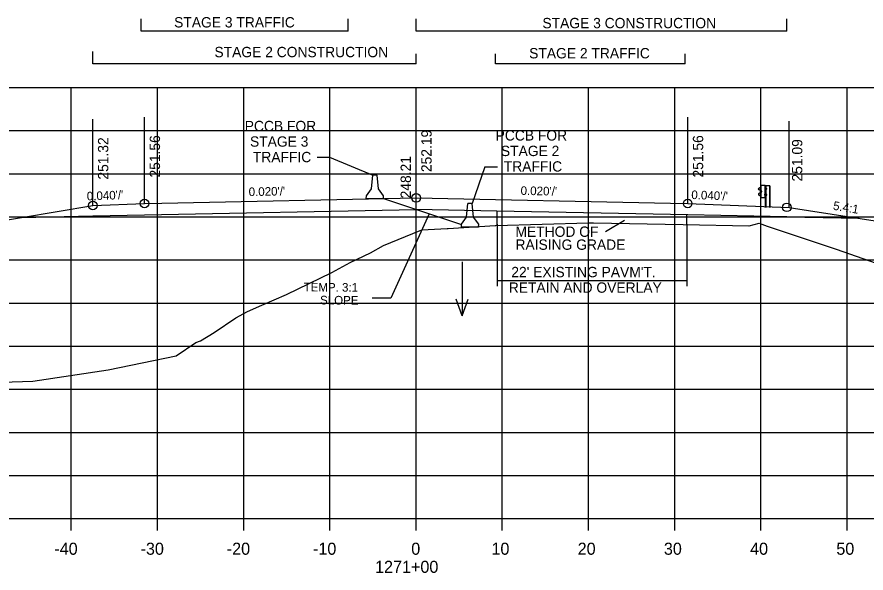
# Model space of a CAD drawing. Extents: x 1342547 to 1344156, y -1532351 to -1517216.
# Drawn here: x 1342656.6 to 1342755, y -1523943.3 to -1523878.8 of the extents above; entities that cross this region are included whole.
import ezdxf

# ---------------------------------------------------------------- set-up
doc = ezdxf.new("R2010")
doc.units = 0
for name, color, linetype in [('1', 7, 'Continuous'), ('R_Alt Surface', 7, 'Continuous'), ('R_Axis', 7, 'Continuous'), ('R_Axis Annot', 7, 'Continuous'), ('R_Draft', 7, 'Continuous'), ('R_Exist Surface', 7, 'Continuous'), ('R_Fin Surface', 7, 'Continuous'), ('R_Grid', 7, 'Continuous'), ('R_MOT', 7, 'Continuous'), ('R_No Plot', 7, 'Continuous'), ('R_Water', 7, 'Continuous'), ('R_Xsect Elev', 7, 'Continuous'), ('R_Xsect Slope', 7, 'Continuous')]:
    doc.layers.add(name, color=color, linetype=linetype)

msp = doc.modelspace()

# ---------------------------------------------------------------- linework, layer by layer
at = {"layer": '1'}
msp.add_lwpolyline([(1342746.12, -1523900.869), (1342758.365, -1523902.771), (1342760.365, -1523902.937), (1342762.365, -1523902.771), (1342762.375, -1523901.927), (1342763.375, -1523901.927), (1342763.491, -1523912.382)], dxfattribs=at)
at = {"layer": 'R_Alt Surface'}
msp.add_line((1342712.21, -1523901.289), (1342702.865, -1523901.102), dxfattribs=at)
for points in [[(1342665.365, -1523901.852), (1342671.365, -1523901.732), (1342702.865, -1523901.102)], [(1342745.865, -1523901.962), (1342734.365, -1523901.732), (1342712.21, -1523901.289)], [(1342657.092, -1523902.018), (1342665.365, -1523901.852)], [(1342745.865, -1523901.962), (1342754.236, -1523902.13)]]:
    msp.add_lwpolyline(points, dxfattribs=at)
at = {"layer": 'R_Axis'}
for p, q in [((1342562.865, -1523936.962), (1342842.865, -1523936.962)), ((1342662.865, -1523938.362), (1342662.865, -1523936.962)), ((1342672.865, -1523938.362), (1342672.865, -1523936.962)), ((1342682.865, -1523938.362), (1342682.865, -1523936.962)), ((1342692.865, -1523938.362), (1342692.865, -1523936.962)), ((1342702.865, -1523938.362), (1342702.865, -1523936.962)), ((1342712.865, -1523938.362), (1342712.865, -1523936.962)), ((1342722.865, -1523938.362), (1342722.865, -1523936.962)), ((1342732.865, -1523938.362), (1342732.865, -1523936.962)), ((1342742.865, -1523938.362), (1342742.865, -1523936.962)), ((1342752.865, -1523938.362), (1342752.865, -1523936.962))]:
    msp.add_line(p, q, dxfattribs=at)
at = {"layer": 'R_Draft'}
for p, q in [((1342670.978, -1523880.407), (1342670.978, -1523878.976)), ((1342694.978, -1523880.407), (1342694.978, -1523878.976)), ((1342702.865, -1523880.407), (1342702.865, -1523878.976)), ((1342745.865, -1523880.407), (1342745.865, -1523878.976)), ((1342694.978, -1523880.407), (1342670.978, -1523880.407)), ((1342745.865, -1523880.407), (1342702.865, -1523880.407)), ((1342665.365, -1523884.203), (1342665.365, -1523882.772)), ((1342702.865, -1523884.203), (1342702.865, -1523883.058)), ((1342712.071, -1523884.203), (1342712.071, -1523883.058)), ((1342734.073, -1523884.203), (1342734.073, -1523883.058)), ((1342702.865, -1523884.203), (1342665.365, -1523884.203)), ((1342734.073, -1523884.203), (1342712.071, -1523884.203)), ((1342742.597, -1523898.662), (1342742.727, -1523898.558)), ((1342742.772, -1523898.911), (1342742.6, -1523898.806)), ((1342742.61, -1523898.678), (1342742.74, -1523898.574)), ((1342742.785, -1523898.89), (1342742.613, -1523898.785)), ((1342742.727, -1523898.558), (1342742.839, -1523898.498)), ((1342742.74, -1523898.574), (1342742.833, -1523898.524)), ((1342742.871, -1523899.71), (1342742.871, -1523898.35)), ((1342743.363, -1523898.65), (1342743.314, -1523898.65)), ((1342743.314, -1523898.65), (1342743.314, -1523898.775)), ((1342743.364, -1523898.775), (1342743.314, -1523898.775)), ((1342743.315, -1523898.713), (1342743.371, -1523898.713)), ((1342743.37, -1523898.342), (1342743.376, -1523898.342)), ((1342743.37, -1523898.342), (1342743.439, -1523898.345)), ((1342743.404, -1523900.86), (1342743.404, -1523898.342)), ((1342743.44, -1523898.77), (1342743.44, -1523898.645)), ((1342743.44, -1523898.645), (1342743.488, -1523898.645)), ((1342743.44, -1523898.675), (1342743.489, -1523898.675)), ((1342743.44, -1523898.739), (1342743.483, -1523898.739)), ((1342743.44, -1523898.739), (1342743.489, -1523898.739)), ((1342743.44, -1523898.77), (1342743.49, -1523898.77)), ((1342743.495, -1523898.754), (1342743.495, -1523898.66)), ((1342743.865, -1523898.344), (1342743.865, -1523900.859)), ((1342743.895, -1523898.344), (1342743.895, -1523900.859)), ((1342742.721, -1523899.509), (1342742.595, -1523899.4)), ((1342742.735, -1523899.493), (1342742.609, -1523899.384)), ((1342742.623, -1523899.242), (1342742.777, -1523899.145)), ((1342742.635, -1523899.262), (1342742.79, -1523899.165)), ((1342742.835, -1523899.567), (1342742.721, -1523899.509)), ((1342742.843, -1523899.548), (1342742.735, -1523899.493)), ((1342742.808, -1523899.091), (1342742.806, -1523898.959)), ((1342742.832, -1523899.09), (1342742.83, -1523898.959)), ((1342742.884, -1523899.091), (1342742.884, -1523898.966)), ((1342742.884, -1523898.966), (1342742.932, -1523898.966)), ((1342742.884, -1523898.997), (1342742.933, -1523898.997)), ((1342742.884, -1523899.061), (1342742.927, -1523899.061)), ((1342742.884, -1523899.061), (1342742.933, -1523899.061)), ((1342742.884, -1523899.091), (1342742.934, -1523899.091)), ((1342742.939, -1523899.076), (1342742.939, -1523898.981)), ((1342743.314, -1523899.459), (1342743.314, -1523899.334)), ((1342743.314, -1523899.334), (1342743.363, -1523899.334)), ((1342743.314, -1523899.459), (1342743.364, -1523899.459)), ((1342743.315, -1523899.397), (1342743.371, -1523899.397)), ((1342743.371, -1523899.71), (1342743.405, -1523899.71)), ((1342743.45, -1523899.459), (1342743.45, -1523899.334)), ((1342743.45, -1523899.334), (1342743.499, -1523899.334)), ((1342743.45, -1523899.365), (1342743.5, -1523899.365)), ((1342743.45, -1523899.429), (1342743.493, -1523899.429)), ((1342743.45, -1523899.429), (1342743.5, -1523899.429)), ((1342743.45, -1523899.459), (1342743.5, -1523899.459)), ((1342743.505, -1523899.444), (1342743.505, -1523899.349)), ((1342699.091, -1523899.845), (1342708.124, -1523902.856)), ((1342712.21, -1523901.289), (1342712.21, -1523902.943)), ((1342734.211, -1523901.729), (1342734.211, -1523902.853)), ((1342712.266, -1523902.805), (1342712.266, -1523910.003)), ((1342734.268, -1523902.805), (1342734.268, -1523910.003)), ((1342712.266, -1523909.33), (1342734.268, -1523909.33))]:
    msp.add_line(p, q, dxfattribs=at)
for points in [[(1342691.397, -1523895.034), (1342692.838, -1523895.034)], [(1342692.838, -1523895.034), (1342697.84, -1523897.117)], [(1342710.853, -1523896.141), (1342709.368, -1523900.399)], [(1342710.853, -1523896.141), (1342712.294, -1523896.141)], [(1342743.895, -1523898.344), (1342743.439, -1523898.345), (1342743.441, -1523900.86)]]:
    msp.add_lwpolyline(points, dxfattribs=at)
for points in [[(1342742.845, -1523898.343), (1342742.846, -1523899.71), (1342743.371, -1523899.71), (1342743.37, -1523898.342)], [(1342743.315, -1523898.65), (1342743.315, -1523898.775), (1342743.37, -1523898.775), (1342743.37, -1523898.65)], [(1342743.441, -1523898.625), (1342743.441, -1523898.793), (1342743.431, -1523898.793), (1342743.431, -1523898.625)], [(1342743.497, -1523898.676), (1342743.497, -1523898.738), (1342743.522, -1523898.738), (1342743.522, -1523898.676)], [(1342742.885, -1523898.946), (1342742.885, -1523899.114), (1342742.875, -1523899.114), (1342742.875, -1523898.946)], [(1342742.941, -1523898.997), (1342742.941, -1523899.06), (1342742.966, -1523899.06), (1342742.966, -1523898.997)], [(1342743.315, -1523899.334), (1342743.315, -1523899.459), (1342743.37, -1523899.459), (1342743.37, -1523899.334)], [(1342743.452, -1523899.314), (1342743.452, -1523899.482), (1342743.442, -1523899.482), (1342743.442, -1523899.314)], [(1342743.508, -1523899.365), (1342743.508, -1523899.428), (1342743.533, -1523899.428), (1342743.533, -1523899.365)]]:
    msp.add_lwpolyline(points, close=True, dxfattribs=at)
for centre, radius, start, end in [((1342742.643, -1523898.731), 0.0856, 122.02175, 240.75009), ((1342742.643, -1523898.731), 0.062, 122.02175, 240.75009), ((1342743.473, -1523898.661), 0.022, 317.77559, 45.42555), ((1342743.403, -1523898.708), 0.0922, 339.74227, 20.25773), ((1342743.47, -1523898.755), 0.025, 323.37663, 39.06659), ((1342742.679, -1523899.335), 0.109, 120.88005, 214.78158), ((1342742.679, -1523899.335), 0.0854, 120.88005, 214.78158), ((1342742.813, -1523899.033), 0.0453, 93.93027, 257.04463), ((1342742.744, -1523898.966), 0.0622, 4.95561, 61.89401), ((1342742.762, -1523899.101), 0.0462, 293.14636, 8.21956), ((1342742.744, -1523898.966), 0.0865, 4.95561, 61.89401), ((1342742.762, -1523899.101), 0.0703, 293.14636, 8.21956), ((1342742.917, -1523898.982), 0.022, 317.77559, 45.42555), ((1342742.846, -1523899.029), 0.0922, 339.74227, 20.25773), ((1342742.914, -1523899.076), 0.025, 323.37663, 39.06659), ((1342743.483, -1523899.35), 0.022, 317.77559, 45.42555), ((1342743.413, -1523899.397), 0.0922, 339.74227, 20.25773), ((1342743.48, -1523899.444), 0.025, 323.37663, 39.06659)]:
    msp.add_arc(centre, radius, start, end, dxfattribs=at)
at = {"layer": 'R_Exist Surface'}
for points in [[(1342675.038, -1523918.101), (1342677.323, -1523916.545), (1342677.864, -1523916.332), (1342679.43, -1523915.368), (1342681.961, -1523913.685), (1342683.316, -1523912.96), (1342684.966, -1523912.209), (1342687.821, -1523910.951), (1342693.099, -1523908.398), (1342695.224, -1523907.243), (1342697.587, -1523906.122), (1342699.077, -1523905.281), (1342703.355, -1523903.55), (1342703.525, -1523903.486), (1342706.45, -1523903.323), (1342706.567, -1523903.315), (1342712.019, -1523902.959), (1342712.121, -1523902.951), (1342722.843, -1523902.653), (1342723.146, -1523902.644), (1342723.444, -1523902.65), (1342733.838, -1523902.846), (1342741.46, -1523902.99), (1342741.498, -1523902.991), (1342741.508, -1523902.988), (1342742.674, -1523902.693), (1342743.584, -1523903.023), (1342751.591, -1523905.717), (1342757.005, -1523907.614)], [(1342562.865, -1523922.378), (1342603.475, -1523922.605), (1342623.554, -1523922.147), (1342658.43, -1523921.01), (1342667.146, -1523919.718), (1342675.038, -1523918.101)]]:
    msp.add_lwpolyline(points, dxfattribs=at)
at = {"layer": 'R_Fin Surface'}
msp.add_lwpolyline([(1342588.714, -1523922.523), (1342643.365, -1523904.306), (1342657.092, -1523902.018), (1342665.365, -1523900.639), (1342671.365, -1523900.399), (1342673.365, -1523900.359), (1342702.865, -1523899.769), (1342732.365, -1523900.359), (1342734.365, -1523900.399), (1342746.122, -1523900.87)], dxfattribs=at)
at = {"layer": 'R_Grid'}
for p, q in [((1342562.865, -1523886.962), (1342842.865, -1523886.962)), ((1342662.865, -1523936.962), (1342662.865, -1523886.962)), ((1342672.865, -1523936.962), (1342672.865, -1523886.962)), ((1342682.865, -1523936.962), (1342682.865, -1523886.962)), ((1342692.865, -1523936.962), (1342692.865, -1523886.962)), ((1342702.865, -1523936.962), (1342702.865, -1523886.962)), ((1342712.865, -1523936.962), (1342712.865, -1523886.962)), ((1342722.865, -1523936.962), (1342722.865, -1523886.962)), ((1342732.865, -1523936.962), (1342732.865, -1523886.962)), ((1342742.865, -1523936.962), (1342742.865, -1523886.962)), ((1342752.865, -1523936.962), (1342752.865, -1523886.962)), ((1342562.865, -1523891.962), (1342842.865, -1523891.962)), ((1342562.865, -1523896.962), (1342842.865, -1523896.962)), ((1342562.865, -1523901.962), (1342842.865, -1523901.962)), ((1342562.865, -1523906.962), (1342842.865, -1523906.962)), ((1342562.865, -1523911.962), (1342842.865, -1523911.962)), ((1342562.865, -1523916.962), (1342842.865, -1523916.962)), ((1342562.865, -1523921.962), (1342842.865, -1523921.962)), ((1342562.865, -1523926.962), (1342842.865, -1523926.962)), ((1342562.865, -1523931.962), (1342842.865, -1523931.962)), ((1342562.865, -1523936.962), (1342842.865, -1523936.962))]:
    msp.add_line(p, q, dxfattribs=at)
at = {"layer": 'R_MOT'}
for p, q in [((1342697.673, -1523898.7), (1342697.84, -1523897.117)), ((1342698.09, -1523897.117), (1342697.84, -1523897.117)), ((1342698.34, -1523897.117), (1342698.09, -1523897.117)), ((1342698.508, -1523898.701), (1342698.34, -1523897.117)), ((1342697.098, -1523899.534), (1342697.673, -1523898.7)), ((1342699.098, -1523899.534), (1342698.508, -1523898.701)), ((1342697.091, -1523899.867), (1342697.098, -1523899.534)), ((1342699.091, -1523899.867), (1342699.098, -1523899.534)), ((1342699.091, -1523899.867), (1342697.091, -1523899.867)), ((1342708.701, -1523901.982), (1342708.868, -1523900.399)), ((1342709.118, -1523900.399), (1342708.868, -1523900.399)), ((1342709.368, -1523900.399), (1342709.118, -1523900.399)), ((1342709.535, -1523901.982), (1342709.368, -1523900.399)), ((1342708.125, -1523902.815), (1342708.701, -1523901.982)), ((1342710.126, -1523902.815), (1342709.535, -1523901.982)), ((1342708.119, -1523903.148), (1342708.125, -1523902.815)), ((1342710.119, -1523903.148), (1342708.119, -1523903.148)), ((1342710.119, -1523903.148), (1342710.126, -1523902.815))]:
    msp.add_line(p, q, dxfattribs=at)
at = {"layer": 'R_No Plot'}
for centre in [(1342702.865, -1523899.769), (1342665.365, -1523900.639), (1342671.365, -1523900.399), (1342734.365, -1523900.399), (1342745.865, -1523900.859)]:
    msp.add_circle(centre, 0.5, dxfattribs=at)
at = {"layer": 'R_Water'}
for p, q in [((1342708.205, -1523907.164), (1342708.205, -1523913.449)), ((1342708.205, -1523913.449), (1342707.505, -1523911.525)), ((1342708.205, -1523913.449), (1342708.905, -1523911.525))]:
    msp.add_line(p, q, dxfattribs=at)
at = {"layer": 'R_Xsect Elev'}
for p, q in [((1342702.865, -1523899.769), (1342702.865, -1523889.769)), ((1342665.365, -1523900.639), (1342665.365, -1523890.639)), ((1342671.365, -1523900.399), (1342671.365, -1523890.399)), ((1342734.365, -1523900.399), (1342734.365, -1523890.399)), ((1342746.12, -1523900.869), (1342746.12, -1523890.869)), ((1342702.865, -1523903.749), (1342702.865, -1523893.749)), ((1342704.394, -1523901.612), (1342699.925, -1523911.409)), ((1342727.052, -1523902.368), (1342724.834, -1523903.711)), ((1342699.925, -1523911.409), (1342697.784, -1523911.409))]:
    msp.add_line(p, q, dxfattribs=at)

# ---------------------------------------------------------------- texts
at = {"layer": 'R_Axis Annot'}
for s, p in [('-40', (1342660.904, -1523941.162)), ('-30', (1342670.904, -1523941.162)), ('-20', (1342680.904, -1523941.162)), ('-10', (1342690.904, -1523941.162)), ('0', (1342702.304, -1523941.162)), ('10', (1342711.604, -1523941.162)), ('20', (1342721.604, -1523941.162)), ('30', (1342731.604, -1523941.162)), ('40', (1342741.604, -1523941.162)), ('50', (1342751.604, -1523941.162)), ('1271+00', (1342698.104, -1523943.262))]:
    msp.add_text(s, height=1.4, dxfattribs=at).set_placement(p)
at = {"layer": 'R_Draft'}
for s, p in [('STAGE 3 TRAFFIC', (1342674.797, -1523879.99)), ('STAGE 3 CONSTRUCTION', (1342717.516, -1523880.081)), ('STAGE 2 CONSTRUCTION', (1342679.475, -1523883.44)), ('STAGE 2 TRAFFIC', (1342715.977, -1523883.577)), ('PCCB FOR', (1342682.987, -1523892.023)), ('PCCB FOR', (1342712.09, -1523893.112)), ('STAGE 3', (1342683.597, -1523893.823)), ('STAGE 2', (1342712.699, -1523894.912)), ('TRAFFIC', (1342683.932, -1523895.623)), ('TRAFFIC', (1342713.035, -1523896.712)), ("22' EXISTING PAVM'T.", (1342713.907, -1523908.965)), ('RETAIN AND OVERLAY', (1342713.614, -1523910.765))]:
    msp.add_text(s, height=1.2, dxfattribs=at).set_placement(p)
at = {"layer": 'R_Xsect Elev'}
for s, p in [('251.32', (1342667.165, -1523897.639)), ('251.56', (1342673.165, -1523897.399)), ('252.19', (1342704.665, -1523896.769)), ('251.56', (1342736.165, -1523897.399)), ('251.09', (1342747.665, -1523897.859)), ('248.21', (1342702.265, -1523899.819))]:
    msp.add_text(s, height=1.2, rotation=90, dxfattribs=at).set_placement(p)
for s, p in [('METHOD OF ', (1342714.39, -1523904.282)), ('RAISING GRADE', (1342714.39, -1523905.784))]:
    msp.add_text(s, height=1.2, dxfattribs=at).set_placement(p)
at = {"layer": 'R_Xsect Slope'}
for s, rotation, p in [("0.020'/'", 1.14576, (1342683.454, -1523899.557)), ("0.020'/'", 358.85424, (1342714.978, -1523899.411)), ("0.040'/'", 2.29061, (1342664.694, -1523900.065)), ("0.040'/'", 357.70845, (1342734.771, -1523899.884)), ('5.4:1', 350.53766, (1342751.177, -1523901.12)), ('TEMP. 3:1', 359.62418, (1342689.813, -1523910.608)), ('SLOPE', 359.62418, (1342691.723, -1523912.12))]:
    msp.add_text(s, height=1, rotation=rotation, dxfattribs=at).set_placement(p)

doc.saveas('drawing.dxf')
